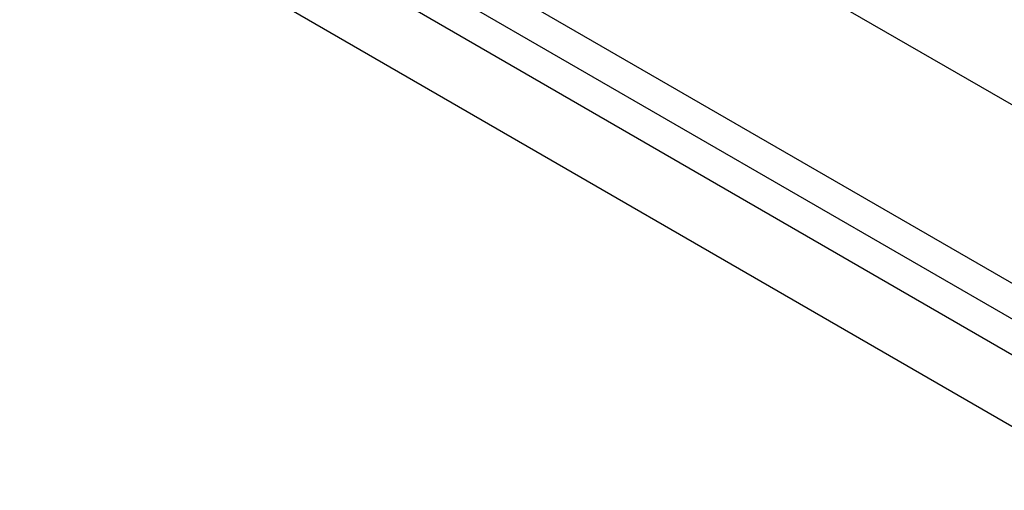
# Model space of a CAD drawing. Header units: inches. Extents: x 1880 to 2363, y -453 to -54.
# Tile 375 of 656: x 2066.76 to 2072.39, y -275.3 to -272.61. Entities that reach past the tile are written whole.
import ezdxf

# ---------------------------------------------------------------- set-up
doc = ezdxf.new("R2010")
doc.units = ezdxf.units.IN
doc.header["$LTSCALE"] = 0.5
doc.header["$MEASUREMENT"] = 0
doc.layers.add('DSS-M-S', color=53, linetype='Continuous')

msp = doc.modelspace()

# ---------------------------------------------------------------- linework, layer by layer
at = {"layer": 'DSS-M-S', "linetype": 'Continuous', "lineweight": 25}
for p, q in [((2064.23349, -268.36222), (2073.07233, -273.46477)), ((2073.07233, -274.48545), (2064.23349, -269.3829)), ((2073.24911, -274.79167), (2064.41027, -269.68911)), ((2073.07233, -274.89372), (2064.23349, -269.79117)), ((2064.23349, -270.19944), (2073.07233, -275.30199))]:
    msp.add_line(p, q, dxfattribs=at)

doc.saveas('drawing.dxf')
